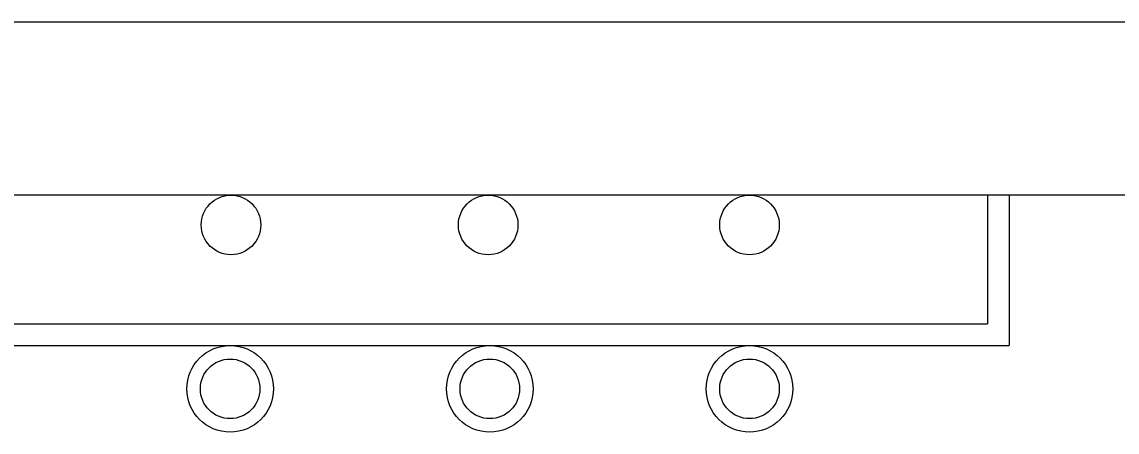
# Model space of a CAD drawing. Extents: x -4160 to -2690, y -474 to 714.
# Drawn here: x -3455.37 to -3430.07, y 357.17 to 366.65 of the extents above; entities that cross this region are included whole.
import ezdxf

# ---------------------------------------------------------------- set-up
doc = ezdxf.new("R2010")
doc.units = 0
doc.header["$LTSCALE"] = 0.56
doc.layers.add('1', color=7, linetype='Continuous', lineweight=25)
doc.layers.add('2', color=7, linetype='Continuous', lineweight=25)

msp = doc.modelspace()

# ---------------------------------------------------------------- linework, layer by layer
at = {"layer": '1'}
for p, q in [((-3481.0303, 366.6544), (-3383.0303, 366.6544)), ((-3477.0303, 362.6544), (-3383.0303, 362.6544))]:
    msp.add_line(p, q, dxfattribs=at)
at = {"layer": '2'}
for p, q in [((-3433.0663, 362.6544), (-3433.0663, 359.6744)), ((-3432.5663, 362.6544), (-3432.5663, 359.1744)), ((-3462.5663, 359.1744), (-3432.5663, 359.1744))]:
    msp.add_line(p, q, dxfattribs=at)
msp.add_lwpolyline([(-3462.0663, 362.6544), (-3462.0663, 359.6744), (-3433.0663, 359.6744)], dxfattribs=at)
for centre, radius in [((-3450.5434, 361.9607), 0.6884), ((-3444.6014, 361.9607), 0.6884), ((-3438.5634, 361.9607), 0.6884), ((-3450.5628, 358.1727), 1), ((-3444.5634, 358.1727), 1), ((-3438.5626, 358.1727), 1), ((-3450.5634, 358.1727), 0.6884), ((-3444.5634, 358.1727), 0.6884), ((-3438.5634, 358.1727), 0.6884)]:
    msp.add_circle(centre, radius, dxfattribs=at)

doc.saveas('drawing.dxf')
